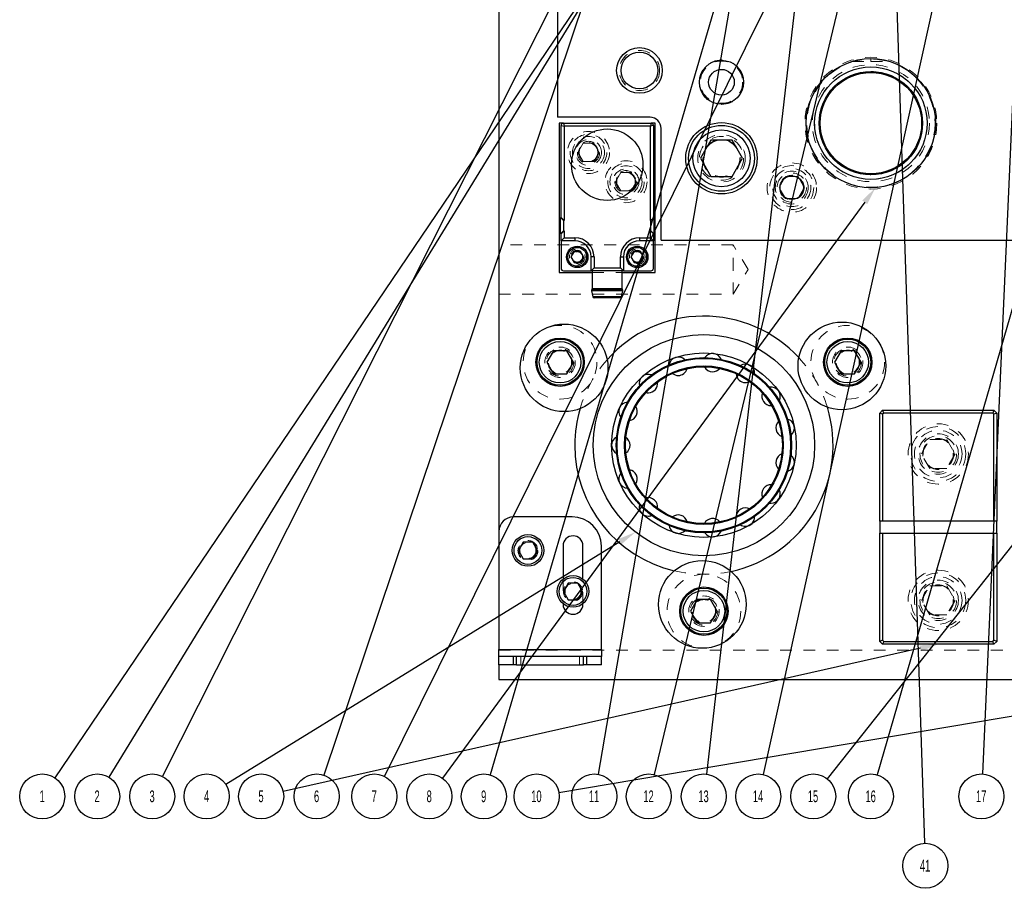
# Model space of a CAD drawing. Header units: inches. Extents: x 1880 to 2363, y -453 to -54.
# Tile 315 of 656: x 2030.59 to 2039, y -274.99 to -267.57. Entities that reach past the tile are written whole.
import ezdxf

# ---------------------------------------------------------------- set-up
doc = ezdxf.new("R2010")
doc.units = ezdxf.units.IN
doc.header["$LTSCALE"] = 0.5
doc.header["$MEASUREMENT"] = 0
doc.linetypes.add('HIDDEN', pattern=[0.225, 0.15, -0.075])
for name, color, linetype in [('DIE-M-S', 8, 'Continuous'), ('DIE-M-S3', 8, 'Continuous'), ('DSS-M-S', 53, 'Continuous'), ('SID-M-S', 105, 'Continuous'), ('SVD-M-S', 8, 'Continuous')]:
    doc.layers.add(name, color=color, linetype=linetype)
doc.styles.add('SLDTEXTSTYLE0', font='TXT', dxfattribs={"width": 0.595745})

msp = doc.modelspace()

# ---------------------------------------------------------------- linework, layer by layer
at = {"layer": 'DIE-M-S', "linetype": 'Continuous', "lineweight": 25}
for p, q in [((2035.18179, -262.95862), (2035.18179, -268.40862)), ((2035.97179, -268.40862), (2035.18179, -268.40862)), ((2036.06679, -269.45862), (2036.06679, -268.50362)), ((2036.06679, -269.45862), (2046.18179, -269.45862))]:
    msp.add_line(p, q, dxfattribs=at)
for centre, radius in [((2035.88179, -268.00862), 0.195), ((2035.88179, -268.00862), 0.15625), ((2036.58179, -268.10862), 0.1875), ((2037.85679, -268.45862), 0.55118), ((2036.58179, -268.75862), 0.3045), ((2037.18179, -269.00862), 0.1005)]:
    msp.add_circle(centre, radius, dxfattribs=at)
at = {"layer": 'DIE-M-S', "linetype": 'HIDDEN', "lineweight": 18}
msp.add_circle((2036.58179, -268.75862), 0.203, dxfattribs=at)
at = {"layer": 'DIE-M-S', "linetype": 'Continuous', "lineweight": 25}
msp.add_arc((2035.97179, -268.50362), 0.095, 0, 90, dxfattribs=at)
at = {"layer": 'DIE-M-S3', "linetype": 'Continuous', "lineweight": 25}
for p, q in [((2035.19679, -268.45862), (2035.19679, -269.73362)), ((2035.23273, -268.45862), (2035.19679, -268.45862)), ((2036.01679, -268.45862), (2035.98076, -268.45862)), ((2036.01679, -269.73362), (2036.01679, -268.45862)), ((2035.19679, -269.73362), (2035.47879, -269.73362)), ((2035.7347, -269.73362), (2036.01679, -269.73362))]:
    msp.add_line(p, q, dxfattribs=at)
at = {"layer": 'DIE-M-S3', "linetype": 'HIDDEN', "lineweight": 18}
msp.add_line((2035.47879, -269.73362), (2035.7347, -269.73362), dxfattribs=at)
for centre, radius in [((2035.88179, -268.00862), 0.17188), ((2036.58179, -268.10862), 0.19), ((2037.85679, -268.45862), 0.5625), ((2035.44679, -268.70862), 0.1795), ((2035.44679, -268.70862), 0.1105), ((2035.76679, -268.95862), 0.1795), ((2037.18179, -269.00862), 0.211), ((2035.76679, -268.95862), 0.1105), ((2037.18179, -269.00862), 0.1405), ((2035.35084, -269.60035), 0.0445), ((2035.86265, -269.60035), 0.0445)]:
    msp.add_circle(centre, radius, dxfattribs=at)
at = {"layer": 'DSS-M-S', "linetype": 'Continuous', "lineweight": 25}
for p, q in [((2034.68179, -259.20862), (2034.68179, -271.94562)), ((2037.93179, -270.93362), (2037.95679, -270.90862)), ((2037.96715, -270.93362), (2037.95679, -270.90862)), ((2037.95679, -270.90862), (2038.90679, -270.90862)), ((2038.90679, -270.90862), (2038.89644, -270.93362)), ((2038.90679, -270.90862), (2038.93179, -270.93362)), ((2037.95679, -270.94398), (2037.93179, -270.93362)), ((2037.93179, -271.85862), (2037.93179, -270.93362)), ((2037.96715, -270.93362), (2037.95679, -270.94398)), ((2037.95679, -270.94398), (2037.95679, -271.85862)), ((2038.89644, -270.93362), (2037.96715, -270.93362)), ((2038.90679, -270.94398), (2038.89644, -270.93362)), ((2038.93179, -270.93362), (2038.90679, -270.94398)), ((2038.90679, -271.85862), (2038.90679, -270.94398)), ((2038.93179, -270.93362), (2038.93179, -271.85862)), ((2037.95679, -271.85862), (2037.93179, -271.85862)), ((2037.93179, -271.85862), (2037.93179, -271.95862)), ((2038.90679, -271.85862), (2037.95679, -271.85862)), ((2038.93179, -271.85862), (2038.90679, -271.85862)), ((2038.93179, -271.95862), (2038.93179, -271.85862)), ((2037.93179, -272.88362), (2037.93179, -271.95862)), ((2037.93179, -271.95862), (2037.95679, -271.95862)), ((2037.95679, -271.95862), (2037.95679, -272.87327)), ((2037.95679, -271.95862), (2038.90679, -271.95862)), ((2038.90679, -272.87327), (2038.90679, -271.95862)), ((2038.90679, -271.95862), (2038.93179, -271.95862)), ((2038.93179, -271.95862), (2038.93179, -272.88362)), ((2037.95679, -272.87327), (2037.93179, -272.88362)), ((2037.95679, -272.90862), (2037.93179, -272.88362)), ((2037.95679, -272.87327), (2037.96715, -272.88362)), ((2037.96715, -272.88362), (2037.95679, -272.90862)), ((2038.90679, -272.90862), (2037.95679, -272.90862)), ((2037.96715, -272.88362), (2038.89644, -272.88362)), ((2038.89644, -272.88362), (2038.90679, -272.87327)), ((2038.90679, -272.90862), (2038.89644, -272.88362)), ((2038.93179, -272.88362), (2038.90679, -272.87327)), ((2038.93179, -272.88362), (2038.90679, -272.90862)), ((2034.68179, -273.08362), (2034.68179, -273.20862)), ((2034.68179, -273.20862), (2047.18179, -273.20862))]:
    msp.add_line(p, q, dxfattribs=at)
at = {"layer": 'DSS-M-S', "linetype": 'HIDDEN', "lineweight": 18}
for p, q in [((2037.69716, -267.93106), (2037.85679, -267.93106)), ((2037.85679, -267.93106), (2037.85679, -267.90744)), ((2037.85679, -267.93106), (2038.01642, -267.93106)), ((2036.68179, -269.49767), (2034.68179, -269.49767)), ((2036.68179, -269.70862), (2036.68179, -269.49767)), ((2036.80854, -269.70862), (2036.68179, -269.49767)), ((2036.68179, -269.91957), (2036.68179, -269.70862)), ((2036.68179, -269.91957), (2036.80854, -269.70862)), ((2034.68179, -269.91957), (2036.68179, -269.91957)), ((2035.77989, -271.57547), (2035.7844, -271.5756)), ((2036.50587, -271.99214), (2036.5141, -271.99171)), ((2047.18179, -272.95862), (2034.68179, -272.95862))]:
    msp.add_line(p, q, dxfattribs=at)
at = {"layer": 'DSS-M-S', "linetype": 'Continuous', "lineweight": 25}
for centre, radius in [((2037.85679, -268.45862), 0.55118), ((2037.85679, -268.45862), 0.47999), ((2037.85679, -268.45862), 0.44122), ((2037.85679, -268.45862), 0.43307), ((2036.43179, -271.20862), 0.94488), ((2036.43179, -271.20862), 0.7874), ((2036.43179, -271.20862), 0.74803), ((2036.43179, -271.20862), 0.74016), ((2036.43179, -271.20862), 0.67717), ((2036.43179, -271.20862), 0.66929)]:
    msp.add_circle(centre, radius, dxfattribs=at)
at = {"layer": 'DSS-M-S', "linetype": 'HIDDEN', "lineweight": 18}
for centre, radius in [((2037.85679, -268.45862), 0.54724), ((2037.85679, -268.45862), 0.5), ((2037.85679, -268.45862), 0.47999), ((2037.85679, -268.45862), 0.44122), ((2035.44679, -268.70862), 0.0795), ((2036.58179, -268.75862), 0.15625), ((2035.76679, -268.95862), 0.0795), ((2035.20435, -270.49996), 0.09843), ((2037.65923, -270.49996), 0.09843), ((2036.43179, -271.20862), 0.74016), ((2036.43179, -271.20862), 0.67717), ((2038.43179, -271.28362), 0.2575), ((2038.43179, -271.28362), 0.172), ((2038.43179, -271.28362), 0.1285), ((2034.92979, -272.10762), 0.068), ((2038.43179, -272.53362), 0.2575), ((2035.31479, -272.45762), 0.068), ((2038.43179, -272.53362), 0.172), ((2038.43179, -272.53362), 0.1285), ((2036.43179, -272.62594), 0.09843)]:
    msp.add_circle(centre, radius, dxfattribs=at)
at = {"layer": 'DSS-M-S', "linetype": 'Continuous', "lineweight": 25}
for centre, radius, start, end in [((2036.43179, -271.20862), 1.10236, 42.702271, 138.518387), ((2036.2128, -270.53464), 0.07874, 45.544053, 170.694737), ((2036.50587, -270.50384), 0.07874, 21.558851, 146.690525), ((2036.2128, -270.53464), 0.07874, 270, 345.171317), ((2036.50587, -270.50384), 0.07874, 207.00596, 270), ((2036.50587, -270.50384), 0.07874, 270, 321.170025), ((2036.78612, -270.5949), 0.07874, 357.570897, 122.687837), ((2035.9576, -270.68198), 0.07874, 69.526167, 194.700135), ((2036.2128, -270.53464), 0.07874, 230.984489, 270), ((2036.78612, -270.5949), 0.07874, 183.024101, 270), ((2035.9576, -270.68198), 0.07874, 270, 9.17438), ((2036.78612, -270.5949), 0.07874, 270, 297.170839), ((2037.00511, -270.79208), 0.07874, 333.580532, 98.687012), ((2035.9576, -270.68198), 0.07874, 255.157204, 270), ((2037.00511, -270.79208), 0.07874, 159.039248, 270), ((2036.43179, -271.20862), 1.10236, 163.555312, 180), ((2035.7844, -270.92038), 0.07874, 93.706535, 218.706378), ((2035.7844, -270.92038), 0.07874, 279.100808, 33.178877), ((2036.43179, -271.20862), 1.10236, 282.152798, 17.109636), ((2037.12497, -271.06128), 0.07874, 309.588093, 74.688681), ((2037.12497, -271.06128), 0.07874, 135.05174, 249.227922), ((2035.72313, -271.20862), 0.07874, 117.685543, 242.713125), ((2035.72313, -271.20862), 0.07874, 303.096885, 57.184472), ((2036.43179, -271.20862), 1.10236, 180, 256.714755), ((2037.12497, -271.35596), 0.07874, 111.061914, 225.225806), ((2037.12497, -271.35596), 0.07874, 285.593922, 50.68904), ((2035.7844, -271.49686), 0.07874, 141.667962, 266.720387), ((2035.7844, -271.49686), 0.07874, 327.093379, 81.190824), ((2037.00511, -271.62516), 0.07874, 87.070111, 201.222057), ((2035.9576, -271.73526), 0.07874, 351.089948, 105.197596), ((2037.00511, -271.62516), 0.07874, 270, 26.696922), ((2035.9576, -271.73526), 0.07874, 165.653451, 270), ((2036.78612, -271.82234), 0.07874, 63.076671, 177.217019), ((2037.00511, -271.62516), 0.07874, 261.608784, 270), ((2035.9576, -271.73526), 0.07874, 270, 290.739792), ((2036.2128, -271.8826), 0.07874, 15.086247, 129.204447), ((2036.50587, -271.9134), 0.07874, 39.081936, 153.211035), ((2036.78612, -271.82234), 0.07874, 270, 2.708045), ((2036.2128, -271.8826), 0.07874, 189.641668, 270), ((2036.78612, -271.82234), 0.07874, 237.624916, 270), ((2036.2128, -271.8826), 0.07874, 270, 314.732632), ((2036.50587, -271.9134), 0.07874, 213.632271, 270), ((2036.50587, -271.9134), 0.07874, 276, 338.722177)]:
    msp.add_arc(centre, radius, start, end, dxfattribs=at)
at = {"layer": 'DSS-M-S', "linetype": 'HIDDEN', "lineweight": 18}
for start, end in [(138.518387, 163.555312), (17.109636, 42.702271), (256.714755, 282.152798)]:
    msp.add_arc((2036.43179, -271.20862), 1.10236, start, end, dxfattribs=at)
at = {"layer": 'SID-M-S'}
for p, q in [((2037.3924, -265.8535), (2036.45262, -274.0169)), ((2035.84904, -266.02791), (2031.81015, -274.03625)), ((2035.86965, -266.03651), (2033.1882, -274.02564)), ((2038.67317, -266.1523), (2036.93686, -274.02016)), ((2039.15875, -266.15581), (2038.80867, -274.01583)), ((2036.78805, -266.55836), (2034.60719, -274.02336)), ((2036.80547, -266.56238), (2035.52895, -274.0184)), ((2035.61941, -267.05785), (2030.89259, -274.04865)), ((2035.62539, -267.0617), (2031.35456, -274.04391)), ((2037.67042, -267.08032), (2036.00613, -274.02094)), ((2039.91342, -267.10347), (2037.91036, -274.02323)), ((2038.06623, -267.08454), (2038.31529, -274.60812)), ((2036.93755, -267.50851), (2033.7045, -274.03563)), ((2037.80479, -269.13419), (2034.20213, -274.05282)), ((2041.02747, -269.58094), (2037.48414, -274.05718)), ((2035.71444, -272.03286), (2032.35203, -274.10701)), ((2038.27959, -272.94285), (2032.84078, -274.16581)), ((2040.77796, -273.23456), (2035.19406, -274.17603))]:
    msp.add_line(p, q, dxfattribs=at)
for centre in [(2030.78484, -274.20801), (2031.25418, -274.20801), (2031.72352, -274.20801), (2032.18831, -274.20801), (2032.65309, -274.20801), (2033.12699, -274.20801), (2033.61912, -274.20801), (2034.08846, -274.20801), (2034.55325, -274.20801), (2035.00436, -274.20801), (2035.49649, -274.20801), (2035.96127, -274.20801), (2036.43062, -274.20801), (2036.8954, -274.20801), (2037.36474, -274.20801), (2037.85687, -274.20801), (2038.80011, -274.20801), (2038.32166, -274.80038)]:
    msp.add_circle(centre, 0.19237, dxfattribs=at)
for points in [[(2037.78382, -269.11883), (2037.89697, -269.00834), (2037.78382, -269.11883), (2037.82577, -269.14955)], [(2035.70079, -272.01074), (2035.84721, -271.95096), (2035.70079, -272.01074), (2035.72809, -272.05499)], [(2038.27389, -272.91748), (2038.43179, -272.90862), (2038.27389, -272.91748), (2038.2853, -272.96821)]]:
    msp.add_solid(points, dxfattribs=at)
at = {"layer": 'SVD-M-S', "linetype": 'Continuous', "lineweight": 25}
for p, q in [((2035.23273, -268.45862), (2035.98076, -268.45862)), ((2035.23273, -268.45862), (2035.23804, -268.48362)), ((2035.98076, -268.45862), (2035.97544, -268.48362)), ((2035.21304, -269.2654), (2035.21304, -268.47831)), ((2035.21304, -268.47831), (2035.23804, -268.48362)), ((2035.23804, -268.48362), (2035.23804, -269.2904)), ((2035.97544, -268.48362), (2035.23804, -268.48362)), ((2036.00044, -268.47831), (2035.97544, -268.48362)), ((2035.97544, -269.29071), (2035.97544, -268.48362)), ((2036.00044, -268.47831), (2036.00044, -269.26571)), ((2036.49173, -268.60262), (2036.40166, -268.75862)), ((2036.67186, -268.60262), (2036.49173, -268.60262)), ((2036.76193, -268.75862), (2036.67186, -268.60262)), ((2036.40166, -268.75862), (2036.49173, -268.91462)), ((2036.67186, -268.91462), (2036.76193, -268.75862)), ((2036.49173, -268.91462), (2036.67186, -268.91462)), ((2035.20911, -269.2654), (2035.21304, -269.2654)), ((2035.20911, -269.2654), (2035.23411, -269.2904)), ((2035.20911, -269.4032), (2035.20911, -269.2654)), ((2035.21304, -269.2654), (2035.23804, -269.2904)), ((2035.23411, -269.2904), (2035.23411, -269.3782)), ((2035.23804, -269.2904), (2035.23411, -269.2904)), ((2036.00044, -269.26571), (2035.97544, -269.29071)), ((2035.97938, -269.29071), (2035.97544, -269.29071)), ((2035.97938, -269.29071), (2036.00438, -269.26571)), ((2035.97938, -269.3785), (2035.97938, -269.29071)), ((2036.00044, -269.26571), (2036.00438, -269.26571)), ((2036.00438, -269.26571), (2036.00438, -269.4035)), ((2035.20911, -269.4032), (2035.23411, -269.3782)), ((2035.21304, -269.4032), (2035.23804, -269.3782)), ((2035.23411, -269.3782), (2035.23804, -269.3782)), ((2035.23804, -269.3782), (2035.23804, -269.43756)), ((2035.97544, -269.3785), (2035.97938, -269.3785)), ((2035.97544, -269.43756), (2035.97544, -269.3785)), ((2035.97544, -269.3785), (2036.00044, -269.4035)), ((2035.97938, -269.3785), (2036.00438, -269.4035)), ((2035.21304, -269.4032), (2035.20911, -269.4032)), ((2035.21304, -269.46256), (2035.21304, -269.4032)), ((2035.21304, -269.46256), (2035.23804, -269.43756)), ((2035.33115, -269.46256), (2035.21304, -269.46256)), ((2035.21304, -269.46256), (2035.21304, -269.69878)), ((2035.23804, -269.43756), (2035.33115, -269.43756)), ((2035.33115, -269.43756), (2035.33115, -269.46256)), ((2035.88233, -269.43756), (2035.88233, -269.46256)), ((2035.88233, -269.43756), (2035.97544, -269.43756)), ((2036.00044, -269.46256), (2035.88233, -269.46256)), ((2035.97544, -269.43756), (2036.00044, -269.46256)), ((2036.00438, -269.4035), (2036.00044, -269.4035)), ((2036.00044, -269.4035), (2036.00044, -269.46256)), ((2036.00044, -269.69878), (2036.00044, -269.46256)), ((2035.32377, -269.55348), (2035.29671, -269.60035)), ((2035.3779, -269.55348), (2035.32377, -269.55348)), ((2035.40496, -269.60035), (2035.3779, -269.55348)), ((2035.83559, -269.55348), (2035.80852, -269.60035)), ((2035.88971, -269.55348), (2035.83559, -269.55348)), ((2035.91677, -269.60035), (2035.88971, -269.55348)), ((2035.29671, -269.60035), (2035.32377, -269.64723)), ((2035.32377, -269.64723), (2035.3779, -269.64723)), ((2035.3779, -269.64723), (2035.40496, -269.60035)), ((2035.46895, -269.71846), (2035.46895, -269.60035)), ((2035.49395, -269.60035), (2035.46895, -269.60035)), ((2035.49395, -269.60035), (2035.49395, -269.69346)), ((2035.71954, -269.60035), (2035.74454, -269.60035)), ((2035.71954, -269.69346), (2035.71954, -269.60035)), ((2035.74454, -269.60035), (2035.74454, -269.71846)), ((2035.80852, -269.60035), (2035.83559, -269.64723)), ((2035.83559, -269.64723), (2035.88971, -269.64723)), ((2035.88971, -269.64723), (2035.91677, -269.60035)), ((2035.23273, -269.71846), (2035.46895, -269.71846)), ((2035.49395, -269.69346), (2035.46895, -269.71846)), ((2035.74454, -269.71846), (2035.46895, -269.71846)), ((2035.47879, -269.71846), (2035.47879, -269.87245)), ((2035.49395, -269.69346), (2035.71954, -269.69346)), ((2035.71954, -269.69346), (2035.74454, -269.71846)), ((2035.7347, -269.87245), (2035.7347, -269.71846)), ((2035.74454, -269.71846), (2035.98076, -269.71846)), ((2035.47329, -269.88941), (2035.4841, -269.94077)), ((2035.7402, -269.88941), (2035.47329, -269.88941)), ((2035.47658, -269.87866), (2035.47516, -269.8804)), ((2035.73832, -269.8804), (2035.47516, -269.8804)), ((2035.7369, -269.87866), (2035.47658, -269.87866)), ((2035.7347, -269.87245), (2035.47879, -269.87245)), ((2035.72939, -269.94077), (2035.7402, -269.88941)), ((2035.73832, -269.8804), (2035.7369, -269.87866)), ((2035.72939, -269.94077), (2035.4841, -269.94077)), ((2035.7196, -269.94871), (2035.49388, -269.94871)), ((2035.14753, -270.40154), (2035.0907, -270.49996)), ((2035.26118, -270.40154), (2035.14753, -270.40154)), ((2035.31801, -270.49996), (2035.26118, -270.40154)), ((2037.6024, -270.40154), (2037.54558, -270.49996)), ((2037.71606, -270.40154), (2037.6024, -270.40154)), ((2037.77288, -270.49996), (2037.71606, -270.40154)), ((2035.0907, -270.49996), (2035.14753, -270.59839)), ((2035.26118, -270.59839), (2035.31801, -270.49996)), ((2037.54558, -270.49996), (2037.6024, -270.59839)), ((2037.71606, -270.59839), (2037.77288, -270.49996)), ((2035.14753, -270.59839), (2035.26118, -270.59839)), ((2037.6024, -270.59839), (2037.71606, -270.59839)), ((2035.30679, -271.82062), (2034.80679, -271.82062)), ((2034.68179, -271.94562), (2034.68179, -272.95262)), ((2034.8892, -272.03731), (2034.8486, -272.10762)), ((2034.97039, -272.03731), (2034.8892, -272.03731)), ((2035.01098, -272.10762), (2034.97039, -272.03731)), ((2035.22979, -272.06762), (2035.22979, -272.35274)), ((2035.39979, -272.35274), (2035.39979, -272.06762)), ((2035.55679, -272.95262), (2035.55679, -272.07062)), ((2034.8486, -272.10762), (2034.8892, -272.17793)), ((2034.97039, -272.17793), (2035.01098, -272.10762)), ((2034.8892, -272.17793), (2034.97039, -272.17793)), ((2035.2742, -272.38731), (2035.2336, -272.45762)), ((2035.35539, -272.38731), (2035.2742, -272.38731)), ((2035.39598, -272.45762), (2035.35539, -272.38731)), ((2035.2336, -272.45762), (2035.2742, -272.52793)), ((2035.35539, -272.52793), (2035.39598, -272.45762)), ((2035.22979, -272.5625), (2035.22979, -272.56762)), ((2035.2742, -272.52793), (2035.35539, -272.52793)), ((2035.39979, -272.56762), (2035.39979, -272.5625)), ((2036.37497, -272.52752), (2036.31814, -272.62594)), ((2036.48862, -272.52752), (2036.37497, -272.52752)), ((2036.54544, -272.62594), (2036.48862, -272.52752)), ((2036.31814, -272.62594), (2036.37497, -272.72437)), ((2036.48862, -272.72437), (2036.54544, -272.62594)), ((2036.37497, -272.72437), (2036.48862, -272.72437)), ((2034.68179, -272.95262), (2035.55679, -272.95262)), ((2034.68179, -273.01262), (2034.68179, -272.95262)), ((2034.68179, -273.08362), (2034.68179, -273.01262)), ((2034.80679, -273.01262), (2034.68179, -273.01262)), ((2034.80679, -273.08362), (2034.80679, -273.01262)), ((2034.83372, -273.01262), (2034.80679, -273.01262)), ((2035.40487, -273.01262), (2034.83372, -273.01262)), ((2034.83372, -273.08362), (2034.83372, -273.01262)), ((2035.40487, -273.08362), (2035.40487, -273.01262)), ((2035.43179, -273.01262), (2035.40487, -273.01262)), ((2035.43179, -273.08362), (2035.43179, -273.01262)), ((2035.55679, -273.01262), (2035.43179, -273.01262)), ((2035.55679, -272.95262), (2035.55679, -273.01262)), ((2035.55679, -273.08362), (2035.55679, -273.01262)), ((2034.80679, -273.08362), (2034.68179, -273.08362)), ((2034.83372, -273.08362), (2034.80679, -273.08362)), ((2034.83372, -273.08362), (2035.40487, -273.08362)), ((2035.43179, -273.08362), (2035.40487, -273.08362)), ((2035.55679, -273.08362), (2035.43179, -273.08362))]:
    msp.add_line(p, q, dxfattribs=at)
at = {"layer": 'SVD-M-S', "linetype": 'HIDDEN', "lineweight": 18}
for p, q in [((2035.40169, -268.6305), (2035.35658, -268.70862)), ((2035.4919, -268.6305), (2035.40169, -268.6305)), ((2035.537, -268.70862), (2035.4919, -268.6305)), ((2035.35658, -268.70862), (2035.40169, -268.78675)), ((2035.4919, -268.78675), (2035.537, -268.70862)), ((2035.40169, -268.78675), (2035.4919, -268.78675)), ((2035.72169, -268.8805), (2035.67658, -268.95862)), ((2035.8119, -268.8805), (2035.72169, -268.8805)), ((2035.857, -268.95862), (2035.8119, -268.8805)), ((2035.67658, -268.95862), (2035.72169, -269.03675)), ((2035.8119, -269.03675), (2035.857, -268.95862)), ((2037.07354, -269.00862), (2037.12767, -268.91487)), ((2037.12767, -268.91487), (2037.23592, -268.91487)), ((2037.23592, -268.91487), (2037.29005, -269.00862)), ((2035.72169, -269.03675), (2035.8119, -269.03675)), ((2037.12767, -269.10237), (2037.07354, -269.00862)), ((2037.29005, -269.00862), (2037.23592, -269.10237)), ((2037.23592, -269.10237), (2037.12767, -269.10237)), ((2035.47516, -269.8804), (2035.73832, -269.8804)), ((2035.47658, -269.87866), (2035.7369, -269.87866)), ((2035.47879, -269.87245), (2035.7347, -269.87245)), ((2035.4841, -269.94077), (2035.72939, -269.94077)), ((2038.28745, -271.28362), (2038.35962, -271.15862)), ((2038.35962, -271.15862), (2038.50396, -271.15862)), ((2038.50396, -271.15862), (2038.57613, -271.28362)), ((2038.35962, -271.40862), (2038.28745, -271.28362)), ((2038.57613, -271.28362), (2038.50396, -271.40862)), ((2038.50396, -271.40862), (2038.35962, -271.40862)), ((2035.22979, -272.35274), (2035.22979, -272.5625)), ((2035.39979, -272.5625), (2035.39979, -272.35274)), ((2038.28745, -272.53362), (2038.35962, -272.40862)), ((2038.35962, -272.40862), (2038.50396, -272.40862)), ((2038.50396, -272.40862), (2038.57613, -272.53362)), ((2038.35962, -272.65862), (2038.28745, -272.53362)), ((2038.57613, -272.53362), (2038.50396, -272.65862)), ((2038.50396, -272.65862), (2038.35962, -272.65862)), ((2035.55679, -272.95262), (2034.68179, -272.95262)), ((2034.86929, -273.01262), (2034.86929, -273.08362)), ((2035.36929, -273.08362), (2035.36929, -273.01262))]:
    msp.add_line(p, q, dxfattribs=at)
for centre, radius in [((2036.58179, -268.10862), 0.1805), ((2035.44679, -268.70862), 0.156), ((2035.44679, -268.70862), 0.137), ((2035.44679, -268.70862), 0.095), ((2035.44679, -268.70862), 0.08397), ((2035.44679, -268.70862), 0.0837), ((2035.44679, -268.70862), 0.08318), ((2036.58179, -268.75862), 0.1875), ((2036.58179, -268.75862), 0.16072), ((2036.58179, -268.75862), 0.16045), ((2036.58179, -268.75862), 0.15993), ((2035.76679, -268.95862), 0.156), ((2035.76679, -268.95862), 0.137), ((2035.76679, -268.95862), 0.095), ((2035.76679, -268.95862), 0.08397), ((2035.76679, -268.95862), 0.0837), ((2035.76679, -268.95862), 0.08318), ((2037.18179, -269.00862), 0.1875), ((2037.18179, -269.00862), 0.1625), ((2037.18179, -269.00862), 0.125), ((2037.18179, -269.00862), 0.10497), ((2037.18179, -269.00862), 0.1047), ((2037.18179, -269.00862), 0.10418), ((2035.35084, -269.60035), 0.06693), ((2035.35084, -269.60035), 0.056), ((2035.35084, -269.60035), 0.04897), ((2035.35084, -269.60035), 0.0487), ((2035.35084, -269.60035), 0.04818), ((2035.86265, -269.60035), 0.06693), ((2035.86265, -269.60035), 0.056), ((2035.86265, -269.60035), 0.04897), ((2035.86265, -269.60035), 0.0487), ((2035.86265, -269.60035), 0.04818), ((2035.20435, -270.49996), 0.31496), ((2037.65923, -270.49996), 0.31496), ((2035.20435, -270.49996), 0.12992), ((2035.20435, -270.49996), 0.11811), ((2035.20435, -270.49996), 0.10289), ((2035.20435, -270.49996), 0.10262), ((2035.20435, -270.49996), 0.1021), ((2037.65923, -270.49996), 0.12992), ((2037.65923, -270.49996), 0.11811), ((2037.65923, -270.49996), 0.10289), ((2037.65923, -270.49996), 0.10262), ((2037.65923, -270.49996), 0.1021), ((2038.43179, -271.28362), 0.23438), ((2038.43179, -271.28362), 0.20313), ((2038.43179, -271.28362), 0.15625), ((2038.43179, -271.28362), 0.13297), ((2038.43179, -271.28362), 0.1327), ((2038.43179, -271.28362), 0.13218), ((2034.92979, -272.10762), 0.085), ((2034.92979, -272.10762), 0.082), ((2034.92979, -272.10762), 0.07247), ((2034.92979, -272.10762), 0.0722), ((2034.92979, -272.10762), 0.07168), ((2036.43179, -272.62594), 0.31496), ((2038.43179, -272.53362), 0.23438), ((2038.43179, -272.53362), 0.20313), ((2035.31479, -272.45762), 0.082), ((2035.31479, -272.45762), 0.07247), ((2035.31479, -272.45762), 0.0722), ((2035.31479, -272.45762), 0.07168), ((2038.43179, -272.53362), 0.15625), ((2038.43179, -272.53362), 0.13297), ((2038.43179, -272.53362), 0.1327), ((2038.43179, -272.53362), 0.13218), ((2036.43179, -272.62594), 0.12992), ((2036.43179, -272.62594), 0.11811), ((2036.43179, -272.62594), 0.10289), ((2036.43179, -272.62594), 0.10262), ((2036.43179, -272.62594), 0.1021)]:
    msp.add_circle(centre, radius, dxfattribs=at)
at = {"layer": 'SVD-M-S', "linetype": 'Continuous', "lineweight": 25}
for centre, radius in [((2036.58179, -268.10862), 0.1095), ((2035.60674, -268.81295), 0.30512), ((2035.60674, -268.81295), 0.30512), ((2036.58179, -268.75862), 0.28125), ((2036.58179, -268.75862), 0.24375), ((2035.35084, -269.60035), 0.0915), ((2035.35084, -269.60035), 0.0803), ((2035.86265, -269.60035), 0.0915), ((2035.86265, -269.60035), 0.0803), ((2035.23848, -270.54816), 0.37402), ((2037.60924, -270.5314), 0.37402), ((2035.20435, -270.49996), 0.20669), ((2035.20435, -270.49996), 0.19685), ((2035.20435, -270.49996), 0.17717), ((2037.65923, -270.49996), 0.20669), ((2037.65923, -270.49996), 0.19685), ((2037.65923, -270.49996), 0.17717), ((2034.92979, -272.10762), 0.135), ((2034.92979, -272.10762), 0.1186), ((2036.41835, -272.56844), 0.37402), ((2035.31479, -272.45762), 0.135), ((2035.31479, -272.45762), 0.1186), ((2036.43179, -272.62594), 0.20669), ((2036.43179, -272.62594), 0.19685), ((2036.43179, -272.62594), 0.17717)]:
    msp.add_circle(centre, radius, dxfattribs=at)
for centre, radius, start, end in [((2035.23273, -268.47831), 0.01969, 90, 180), ((2035.98076, -268.47831), 0.01969, 0, 90), ((2035.33115, -269.60035), 0.1628, 0, 90), ((2035.33115, -269.60035), 0.1378, 0, 90), ((2035.88233, -269.60035), 0.1628, 90, 180), ((2035.88233, -269.60035), 0.1378, 90, 180), ((2035.23273, -269.69878), 0.01969, 180, 270), ((2035.98076, -269.69878), 0.01969, 270, 0), ((2035.48292, -269.88671), 0.01, 140.853025, 195.645072), ((2035.46895, -269.87245), 0.00984, 320.853025, 0), ((2035.74454, -269.87245), 0.00984, 180, 219.146975), ((2035.73057, -269.88671), 0.01, 344.354928, 39.146975), ((2035.49388, -269.93871), 0.01, 191.884474, 270), ((2035.7196, -269.93871), 0.01, 270, 348.115526), ((2034.80679, -271.94562), 0.125, 90, 180), ((2035.30679, -272.07062), 0.25, 0, 90), ((2035.31479, -272.06762), 0.085, 0, 180), ((2035.31479, -272.56762), 0.085, 180, 0)]:
    msp.add_arc(centre, radius, start, end, dxfattribs=at)

# ---------------------------------------------------------------- texts
at = {"layer": 'SID-M-S', "char_height": 0.1, "attachment_point": 2, "style": 'SLDTEXTSTYLE0'}
for s, insert in [('1', (2030.78383, -274.15691)), ('2', (2031.25317, -274.15691)), ('3', (2031.72252, -274.15691)), ('4', (2032.1873, -274.15691)), ('5', (2032.65209, -274.15691)), ('6', (2033.12599, -274.15691)), ('7', (2033.61811, -274.15691)), ('8', (2034.08745, -274.15691)), ('9', (2034.55224, -274.15691)), ('10', (2035.00235, -274.15691)), ('11', (2035.49447, -274.15691)), ('12', (2035.95926, -274.15691)), ('13', (2036.4286, -274.15691)), ('14', (2036.89339, -274.15691)), ('15', (2037.36273, -274.15691)), ('16', (2037.85486, -274.15691)), ('17', (2038.7981, -274.15691)), ('41', (2038.31964, -274.74928))]:
    msp.add_mtext(s, dxfattribs=dict(at, insert=insert))

doc.saveas('drawing.dxf')
